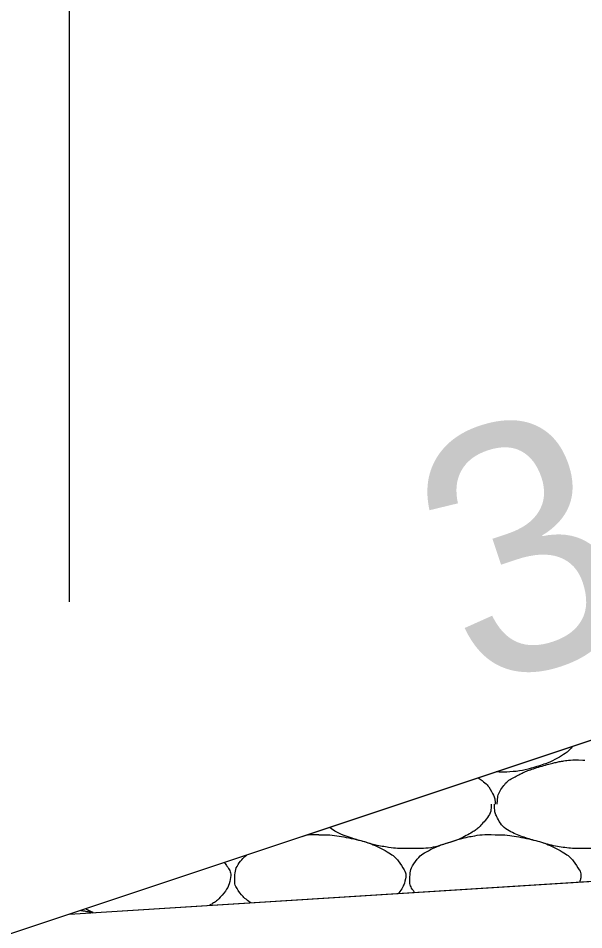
# Model space of a CAD drawing. Extents: x 1373719 to 1374161, y 379835 to 380167.
# Drawn here: x 1373935.347 to 1373936.836, y 379920.73 to 379923.13 of the extents above; entities that cross this region are included whole.
import ezdxf

# ---------------------------------------------------------------- set-up
doc = ezdxf.new("R2010")
doc.units = 0
for name, color, linetype in [('Aggregate Base Course', 7, 'Continuous'), ('GREEN_TXT', 7, 'Continuous'), ('SIGNATURE', 7, 'Continuous')]:
    doc.layers.add(name, color=color, linetype=linetype)

msp = doc.modelspace()

# ---------------------------------------------------------------- linework, layer by layer
for p, q in [((1373942.5249, 379923.119), (1373930.5249, 379919.119)), ((1373935.4827, 379920.7716), (1373962.0249, 379922.4466))]:
    msp.add_line(p, q)
at = {"layer": 'Aggregate Base Course'}
for points, degree in [([(1373936.8062, 379921.2127), (1373936.8052, 379921.2115), (1373936.8041, 379921.2103), (1373936.7946, 379921.1996), (1373936.7863, 379921.1933), (1373936.7579, 379921.1772), (1373936.74, 379921.1685), (1373936.6947, 379921.1542), (1373936.6692, 379921.1477), (1373936.6305, 379921.1453), (1373936.618, 379921.1452), (1373936.6057, 379921.1459)], 3), ([(1373936.6086, 379921.0615), (1373936.6086, 379921.0621), (1373936.6086, 379921.0627), (1373936.6086, 379921.0633), (1373936.609, 379921.0784), (1373936.6132, 379921.093), (1373936.623, 379921.1065), (1373936.6329, 379921.1201), (1373936.6452, 379921.1281), (1373936.659, 379921.1353), (1373936.6709, 379921.1414), (1373936.6825, 379921.1472), (1373936.695, 379921.1515), (1373936.7129, 379921.1575), (1373936.7308, 379921.1629), (1373936.749, 379921.1677), (1373936.7604, 379921.1706), (1373936.7717, 379921.1731), (1373936.7832, 379921.1749), (1373936.7999, 379921.1775), (1373936.8169, 379921.1781), (1373936.8336, 379921.1767)], 3), ([(1373936.8336, 379921.1767), (1373936.8354, 379921.1766), (1373936.8372, 379921.1768), (1373936.839, 379921.1767)], 2), ([(1373936.5582, 379921.1301), (1373936.574, 379921.1201), (1373936.5868, 379921.1075), (1373936.6007, 379921.0815), (1373936.6025, 379921.0726), (1373936.6033, 379921.0627), (1373936.6033, 379921.0621), (1373936.6032, 379921.0615)], 3), ([(1373936.5924, 379921.0615), (1373936.5925, 379921.0597), (1373936.5925, 379921.0579), (1373936.5924, 379921.0561), (1373936.5918, 379921.0378), (1373936.5802, 379921.022), (1373936.5672, 379921.0075), (1373936.559, 379920.9983), (1373936.5505, 379920.9917), (1373936.5402, 379920.9859), (1373936.5221, 379920.9756), (1373936.5042, 379920.9669), (1373936.4844, 379920.9607), (1373936.4589, 379920.9526), (1373936.4334, 379920.9455), (1373936.407, 379920.9445), (1373936.3956, 379920.944), (1373936.3842, 379920.944), (1373936.3728, 379920.9445)], 3), ([(1373936.8336, 379920.9445), (1373936.8312, 379920.9445), (1373936.8288, 379920.9445), (1373936.8264, 379920.9445), (1373936.8065, 379920.9445), (1373936.7867, 379920.9463), (1373936.767, 379920.9499), (1373936.746, 379920.9536), (1373936.7259, 379920.9601), (1373936.7055, 379920.9659), (1373936.6878, 379920.971), (1373936.6707, 379920.9767), (1373936.6536, 379920.9841), (1373936.6346, 379920.9923), (1373936.6187, 379921.0061), (1373936.6086, 379921.0255), (1373936.6034, 379921.0354), (1373936.6014, 379921.0456), (1373936.6014, 379921.0561), (1373936.6014, 379921.0579), (1373936.6014, 379921.0597), (1373936.6014, 379921.0615)], 3), ([(1373937.0532, 379921.0615), (1373937.0533, 379921.0597), (1373937.0533, 379921.0579), (1373937.0532, 379921.0561), (1373937.0526, 379921.0378), (1373937.041, 379921.022), (1373937.028, 379921.0075), (1373937.0198, 379920.9983), (1373937.0113, 379920.9917), (1373937.001, 379920.9859), (1373936.9829, 379920.9756), (1373936.965, 379920.9669), (1373936.9452, 379920.9607), (1373936.9197, 379920.9526), (1373936.8942, 379920.9455), (1373936.8678, 379920.9445), (1373936.8564, 379920.944), (1373936.845, 379920.944), (1373936.8336, 379920.9445)], 3), ([(1373936.3728, 379920.9445), (1373936.3704, 379920.9445), (1373936.368, 379920.9445), (1373936.3457, 379920.9445), (1373936.3259, 379920.9463), (1373936.2852, 379920.9536), (1373936.2651, 379920.9601), (1373936.227, 379920.971), (1373936.2099, 379920.9767), (1373936.1836, 379920.988), (1373936.1751, 379920.9933), (1373936.1677, 379920.9999)], 3), ([(1373936.11, 379920.9807), (1373936.1209, 379920.9815), (1373936.1317, 379920.9814), (1373936.1424, 379920.9805)], 2), ([(1373936.1424, 379920.9805), (1373936.1688, 379920.9808), (1373936.1952, 379920.9769), (1373936.2538, 379920.9649), (1373936.2835, 379920.9551), (1373936.3334, 379920.9284), (1373936.347, 379920.9139), (1373936.3659, 379920.8855), (1373936.369, 379920.8757), (1373936.3649, 379920.853), (1373936.3584, 379920.8391), (1373936.3486, 379920.8262)], 3), ([(1373936.3908, 379920.8289), (1373936.389, 379920.8313), (1373936.3872, 379920.8338), (1373936.3789, 379920.8464), (1373936.3776, 379920.857), (1373936.3791, 379920.8817), (1373936.3821, 379920.8964), (1373936.4032, 379920.9243), (1373936.4148, 379920.9319), (1373936.4405, 379920.9452), (1373936.4521, 379920.951), (1373936.4825, 379920.9613), (1373936.5004, 379920.9667), (1373936.53, 379920.9744), (1373936.5413, 379920.9769), (1373936.5695, 379920.9813), (1373936.5865, 379920.9819), (1373936.6032, 379920.9805)], 3), ([(1373936.6032, 379920.9805), (1373936.6296, 379920.9808), (1373936.656, 379920.9769), (1373936.7146, 379920.9649), (1373936.7443, 379920.9551), (1373936.7942, 379920.9284), (1373936.8078, 379920.9139), (1373936.8267, 379920.8855), (1373936.8298, 379920.8757), (1373936.8276, 379920.8635), (1373936.8267, 379920.8599), (1373936.8255, 379920.8563)], 3), ([(1373935.9595, 379920.8017), (1373935.9461, 379920.8109), (1373935.9348, 379920.821), (1373935.9181, 379920.8464), (1373935.9168, 379920.857), (1373935.9183, 379920.8817), (1373935.9213, 379920.8964), (1373935.9369, 379920.917), (1373935.9422, 379920.9222), (1373935.9479, 379920.9266)], 3), ([(1373935.8899, 379920.9073), (1373935.8931, 379920.9032), (1373935.8963, 379920.8988), (1373935.9051, 379920.8855), (1373935.9082, 379920.8757), (1373935.9036, 379920.8502), (1373935.8948, 379920.8334), (1373935.873, 379920.809), (1373935.8647, 379920.8027), (1373935.8532, 379920.7962), (1373935.852, 379920.7955), (1373935.8508, 379920.7948)], 3), ([(1373935.5122, 379920.7814), (1373935.5201, 379920.7802), (1373935.528, 379920.7787), (1373935.5384, 379920.7765), (1373935.541, 379920.776), (1373935.5435, 379920.7754)], 3), ([(1373935.545, 379920.7755), (1373935.5379, 379920.7782), (1373935.5312, 379920.7817), (1373935.5245, 379920.7855)], 2)]:
    msp.add_open_spline(points, degree=degree, dxfattribs=at)
at = {"layer": 'GREEN_TXT'}
msp.add_line((1373935.4827, 379921.5934), (1373935.4827, 379924.2624), dxfattribs=at)
at = {"layer": 'SIGNATURE'}
msp.add_lwpolyline([(1373943.4158, 379922.805), (1373942.5249, 379922.7487), (1373942.9199, 379923.1439), (1373942.5249, 379923.119), (1373940.3601, 379922.3973), (1373935.4827, 379920.7716), (1373944.0852, 379921.3145), (1373943.4158, 379922.805)], dxfattribs=at)

# ---------------------------------------------------------------- texts
at = {"layer": 'GREEN_TXT'}
msp.add_text('3:1', height=0.65, rotation=18.4349, dxfattribs=at).set_placement((1373936.5441, 379921.3559))

doc.saveas('drawing.dxf')
